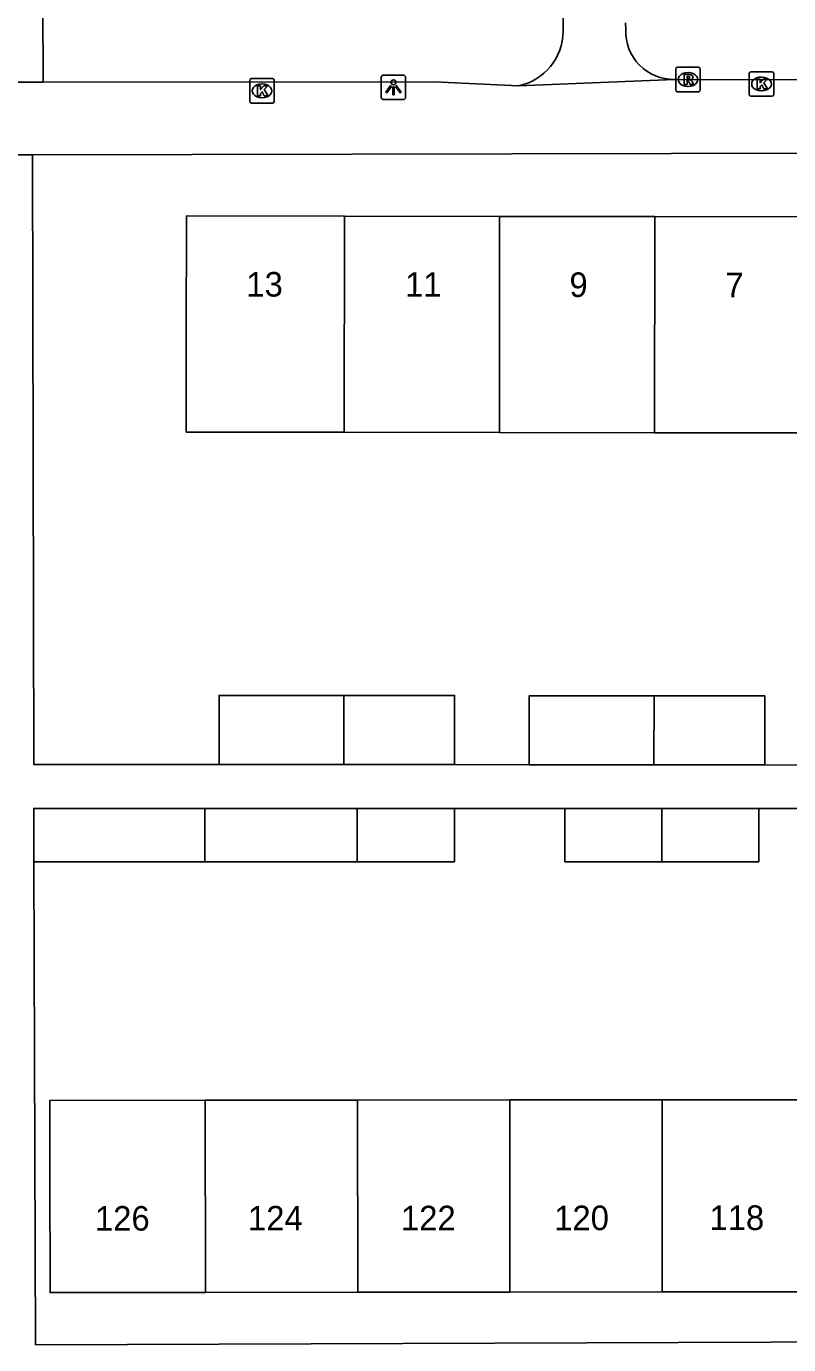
# Model space of a CAD drawing. Extents: x 160732 to 162105, y 387428 to 388479.
# Drawn here: x 161337.8 to 161368.9, y 388086.9 to 388140.6 of the extents above; entities that cross this region are included whole.
import ezdxf

# ---------------------------------------------------------------- set-up
doc = ezdxf.new("R2010")
doc.units = 0
for name, color, linetype in [('IMGEO_Kolk', 7, 'Continuous'), ('IMGEO_Lichtpunt', 7, 'Continuous'), ('IMGEO_Pand', 7, 'Continuous'), ('IMGEO_Pand_nummerreeks', 7, 'Continuous'), ('IMGEO_Rioolput', 7, 'Continuous'), ('IMGEO_Voetpad_open', 7, 'Continuous')]:
    doc.layers.add(name, color=color, linetype=linetype)

msp = doc.modelspace()

# ---------------------------------------------------------------- linework, layer by layer
at = {"layer": 'IMGEO_Kolk'}
for p, q in [((161367.3, 388137.83), (161367.3, 388138.682)), ((161367.375, 388138.756), (161368.227, 388138.756)), ((161368.301, 388138.682), (161368.301, 388137.83)), ((161346.948, 388137.55), (161346.948, 388138.402)), ((161347.023, 388138.476), (161347.875, 388138.476)), ((161347.436, 388138.256), (161347.461, 388138.256)), ((161347.949, 388138.402), (161347.949, 388137.55)), ((161367.788, 388138.536), (161367.813, 388138.536)), ((161347.459, 388137.696), (161347.434, 388137.696)), ((161368.227, 388137.756), (161367.375, 388137.756)), ((161367.811, 388137.976), (161367.786, 388137.976)), ((161347.875, 388137.476), (161347.023, 388137.476))]:
    msp.add_line(p, q, dxfattribs=at)
for points in [[(161367.3, 388137.83), (161367.3, 388138.682)], [(161367.375, 388138.756), (161368.227, 388138.756)], [(161368.301, 388138.682), (161368.301, 388137.83)], [(161346.948, 388137.55), (161346.948, 388138.402)], [(161347.023, 388138.476), (161347.875, 388138.476)], [(161347.269, 388138.176), (161347.392, 388138.176), (161347.392, 388138.025), (161347.522, 388138.176), (161347.686, 388138.176), (161347.54, 388138.025), (161347.693, 388137.776), (161347.541, 388137.776), (161347.456, 388137.94), (161347.392, 388137.873), (161347.392, 388137.776), (161347.269, 388137.776), (161347.269, 388138.176)], [(161347.949, 388138.402), (161347.949, 388137.55)], [(161367.621, 388138.456), (161367.744, 388138.456), (161367.744, 388138.305), (161367.874, 388138.456), (161368.038, 388138.456), (161367.892, 388138.305), (161368.045, 388138.056), (161367.893, 388138.056), (161367.808, 388138.22), (161367.744, 388138.153), (161367.744, 388138.056), (161367.621, 388138.056), (161367.621, 388138.456)], [(161368.227, 388137.756), (161367.375, 388137.756)], [(161347.875, 388137.476), (161347.023, 388137.476)]]:
    msp.add_lwpolyline(points, dxfattribs=at)
for centre, start, end in [((161367.377, 388138.68), 91.552, 178.448), ((161367.377, 388138.68), 91.552, 178.448), ((161368.225, 388138.68), 1.552, 88.448), ((161368.225, 388138.68), 1.552, 88.448), ((161347.025, 388138.4), 91.552, 178.448), ((161347.025, 388138.4), 91.552, 178.448), ((161347.873, 388138.4), 1.552, 88.448), ((161347.873, 388138.4), 1.552, 88.448), ((161367.377, 388137.832), 181.552, 268.448), ((161367.377, 388137.832), 181.552, 268.448), ((161368.225, 388137.832), 271.552, 358.448), ((161368.225, 388137.832), 271.552, 358.448), ((161347.025, 388137.552), 181.552, 268.448), ((161347.025, 388137.552), 181.552, 268.448), ((161347.873, 388137.552), 271.552, 358.448), ((161347.873, 388137.552), 271.552, 358.448)]:
    msp.add_arc(centre, 0.0765, start, end, dxfattribs=at)
for centre, major_axis, ratio, start_param, end_param in [((161347.435, 388137.976), (-0.387, 0.002), 0.722429, 4.712389, 7.853982), ((161347.46, 388137.976), (-0.39, 0.002), 0.717154, 1.570796, 4.712389), ((161367.787, 388138.256), (-0.387, 0.002), 0.722429, 4.712389, 7.853982), ((161367.812, 388138.256), (-0.39, 0.002), 0.717154, 1.570796, 4.712389)]:
    msp.add_ellipse(centre, major_axis=major_axis, ratio=ratio, start_param=start_param, end_param=end_param, dxfattribs=at)
at = {"layer": 'IMGEO_Lichtpunt'}
for p, q in [((161352.304, 388138.523), (161352.304, 388137.716)), ((161352.304, 388138.523), (161352.304, 388137.716)), ((161353.206, 388138.618), (161352.398, 388138.618)), ((161353.206, 388138.618), (161352.398, 388138.618)), ((161353.3, 388137.716), (161353.3, 388138.523)), ((161353.3, 388137.716), (161353.3, 388138.523)), ((161352.398, 388137.622), (161353.206, 388137.622)), ((161352.398, 388137.622), (161353.206, 388137.622))]:
    msp.add_line(p, q, dxfattribs=at)
for points in [[(161352.678, 388138.187), (161352.717, 388138.159), (161352.529, 388137.897), (161352.491, 388137.924), (161352.678, 388138.187)], [(161352.78, 388138.139), (161352.827, 388138.139), (161352.827, 388137.817), (161352.78, 388137.817), (161352.78, 388138.139)], [(161352.89, 388138.159), (161352.928, 388138.186), (161353.115, 388137.924), (161353.076, 388137.896), (161352.89, 388138.159)]]:
    msp.add_lwpolyline(points, dxfattribs=at)
msp.add_circle((161352.803, 388138.321), 0.0994, dxfattribs=at)
for centre, start, end in [((161352.398, 388138.523), 90, 180), ((161352.398, 388138.523), 90, 180), ((161353.206, 388138.523), 0, 90), ((161353.206, 388138.523), 0, 90), ((161352.398, 388137.716), 180, 270), ((161352.398, 388137.716), 180, 270), ((161353.206, 388137.716), 270, 0), ((161353.206, 388137.716), 270, 360)]:
    msp.add_arc(centre, 0.0946, start, end, dxfattribs=at)
at = {"layer": 'IMGEO_Pand'}
for points in [[(161350.81, 388132.871), (161344.37, 388132.88), (161344.363, 388127.881), (161344.358, 388124.075), (161350.798, 388124.066)], [(161350.81, 388132.871), (161350.798, 388124.066)], [(161357.13, 388132.863), (161350.81, 388132.871)], [(161357.118, 388124.058), (161357.13, 388132.863)], [(161363.449, 388132.854), (161357.13, 388132.863)], [(161363.437, 388124.049), (161363.449, 388132.854)], [(161363.449, 388132.854), (161369.768, 388132.846)], [(161350.798, 388124.066), (161357.118, 388124.058)], [(161357.118, 388124.058), (161363.437, 388124.049)], [(161369.756, 388124.041), (161363.437, 388124.049)], [(161345.7, 388110.533), (161345.7, 388113.348), (161350.783, 388113.348)], [(161350.783, 388113.348), (161350.78, 388110.533)], [(161350.783, 388113.348), (161355.291, 388113.348), (161355.291, 388110.533)], [(161358.339, 388110.516), (161358.339, 388113.331), (161363.422, 388113.331)], [(161363.422, 388113.331), (161363.419, 388110.516)], [(161363.422, 388113.331), (161367.93, 388113.331), (161367.93, 388110.516)], [(161350.78, 388110.533), (161345.7, 388110.533)], [(161355.291, 388110.533), (161350.78, 388110.533)], [(161363.419, 388110.516), (161358.339, 388110.516)], [(161367.93, 388110.516), (161363.419, 388110.516)], [(161338.148, 388106.571), (161338.148, 388108.741), (161345.118, 388108.741)], [(161345.12, 388106.571), (161345.118, 388108.741)], [(161345.118, 388108.741), (161351.325, 388108.741)], [(161351.325, 388108.741), (161351.327, 388106.571)], [(161355.284, 388108.741), (161351.325, 388108.741)], [(161355.284, 388108.741), (161355.284, 388106.571), (161351.327, 388106.571)], [(161363.739, 388108.741), (161359.784, 388108.741)], [(161363.741, 388106.571), (161359.784, 388106.571), (161359.784, 388108.741)], [(161367.698, 388108.741), (161363.739, 388108.741)], [(161363.741, 388106.571), (161363.739, 388108.741)], [(161367.698, 388108.741), (161367.698, 388106.571), (161363.741, 388106.571)], [(161345.12, 388106.571), (161338.148, 388106.571)], [(161351.327, 388106.571), (161345.12, 388106.571)], [(161345.138, 388089.026), (161338.81, 388089.02), (161338.806, 388094.02), (161338.803, 388096.846), (161345.13, 388096.852)], [(161345.13, 388096.852), (161351.337, 388096.858)], [(161345.13, 388096.852), (161345.138, 388089.026)], [(161351.337, 388096.858), (161357.544, 388096.864)], [(161351.345, 388089.032), (161351.337, 388096.858)], [(161357.544, 388096.864), (161363.751, 388096.87)], [(161357.544, 388096.864), (161357.552, 388089.038)], [(161363.751, 388096.87), (161369.958, 388096.877)], [(161363.759, 388089.045), (161363.751, 388096.87)], [(161351.345, 388089.032), (161345.138, 388089.026)], [(161357.552, 388089.038), (161351.345, 388089.032)], [(161363.759, 388089.045), (161357.552, 388089.038)], [(161369.966, 388089.051), (161363.759, 388089.045)]]:
    msp.add_lwpolyline(points, dxfattribs=at)
at = {"layer": 'IMGEO_Rioolput'}
for p, q in [((161364.306, 388138.011), (161364.306, 388138.863)), ((161364.381, 388138.937), (161365.233, 388138.937)), ((161364.794, 388138.717), (161364.819, 388138.717)), ((161365.307, 388138.863), (161365.307, 388138.011)), ((161364.817, 388138.157), (161364.792, 388138.157)), ((161365.233, 388137.937), (161364.381, 388137.937))]:
    msp.add_line(p, q, dxfattribs=at)
for points in [[(161364.306, 388138.011), (161364.306, 388138.863)], [(161364.381, 388138.937), (161365.233, 388138.937)], [(161364.895, 388138.635), (161364.643, 388138.637), (161364.643, 388138.237)], [(161365.307, 388138.863), (161365.307, 388138.011)], [(161364.643, 388138.237), (161364.767, 388138.237), (161364.767, 388138.399), (161364.778, 388138.399)], [(161364.821, 388138.556), (161364.767, 388138.556), (161364.767, 388138.475)], [(161364.767, 388138.475), (161364.819, 388138.475)], [(161364.825, 388138.37), (161364.896, 388138.237), (161365.036, 388138.237), (161364.971, 388138.363)], [(161365.233, 388137.937), (161364.381, 388137.937)]]:
    msp.add_lwpolyline(points, dxfattribs=at)
for centre, radius, start, end in [((161364.383, 388138.861), 0.0765, 91.552, 178.448), ((161364.383, 388138.861), 0.0765, 91.552, 178.448), ((161364.894, 388138.525), 0.109, 350.3612, 89.416), ((161365.231, 388138.861), 0.0765, 1.552, 88.448), ((161365.231, 388138.861), 0.0765, 1.552, 88.448), ((161364.777, 388138.346), 0.0533, 26.0293, 88.6989), ((161364.803, 388138.664), 0.19, 274.7715, 282.9687), ((161364.827, 388138.46), 0.0964, 77.0061, 93.1865), ((161364.841, 388138.517), 0.0378, 276.6634, 79.6772), ((161364.892, 388138.525), 0.112, 277.5842, 350.9817), ((161364.876, 388138.31), 0.108, 29.5134, 73.7905), ((161364.383, 388138.013), 0.0765, 181.552, 268.448), ((161364.383, 388138.013), 0.0765, 181.552, 268.448), ((161365.231, 388138.013), 0.0765, 271.552, 358.448), ((161365.231, 388138.013), 0.0765, 271.552, 358.448)]:
    msp.add_arc(centre, radius, start, end, dxfattribs=at)
for centre, major_axis, ratio, start_param, end_param in [((161364.793, 388138.437), (-0.387, 0.002), 0.722429, 4.712389, 7.853982), ((161364.818, 388138.437), (-0.39, 0.002), 0.717154, 1.570796, 4.712389)]:
    msp.add_ellipse(centre, major_axis=major_axis, ratio=ratio, start_param=start_param, end_param=end_param, dxfattribs=at)
at = {"layer": 'IMGEO_Voetpad_open'}
for points in [[(161359.783, 388213.483), (161359.758, 388166.934), (161359.718, 388140.401)], [(161338.504, 388144.666), (161338.524, 388138.331)], [(161362.267, 388140.462), (161362.265, 388140.743)], [(161336.971, 388138.331), (161338.524, 388138.331)], [(161338.524, 388138.331), (161354.467, 388138.336), (161357.892, 388138.184)], [(161357.892, 388138.184), (161364.255, 388138.437)], [(161364.255, 388138.437), (161386.467, 388138.421)], [(161386.202, 388135.464), (161364.137, 388135.422), (161338.101, 388135.372)], [(161338.101, 388135.372), (161336.803, 388135.37)], [(161345.7, 388110.533), (161338.148, 388110.533), (161338.101, 388135.372)], [(161358.339, 388110.516), (161355.291, 388110.533)], [(161370.977, 388110.499), (161367.93, 388110.516)], [(161359.784, 388108.741), (161355.284, 388108.741)], [(161372.198, 388108.741), (161367.698, 388108.741)], [(161338.148, 388106.571), (161338.221, 388086.886)], [(161338.221, 388086.886), (161386.887, 388087.066)]]:
    msp.add_lwpolyline(points, dxfattribs=at)
for centre, radius, start, end in [((161357.45, 388140.408), 2.268, 281.2361, 359.8117), ((161364.229, 388140.4), 1.963, 178.1915, 270.752)]:
    msp.add_arc(centre, radius, start, end, dxfattribs=at)

# ---------------------------------------------------------------- texts
at = {"layer": 'IMGEO_Pand_nummerreeks'}
for s, rotation, p in [('13', 359.9227, (161346.807, 388129.597)), ('11', 359.9227, (161353.274, 388129.587)), ('9', 359.9227, (161359.974, 388129.579)), ('7', 359.9227, (161366.328, 388129.57)), ('126', 0.0563, (161340.639, 388091.541)), ('124', 0.0563, (161346.875, 388091.547)), ('122', 0.0563, (161353.11, 388091.553)), ('120', 0.0563, (161359.353, 388091.559)), ('118', 0.0563, (161365.68, 388091.566))]:
    msp.add_text(s, height=1, rotation=rotation, dxfattribs=at).set_placement(p)

doc.saveas('drawing.dxf')
